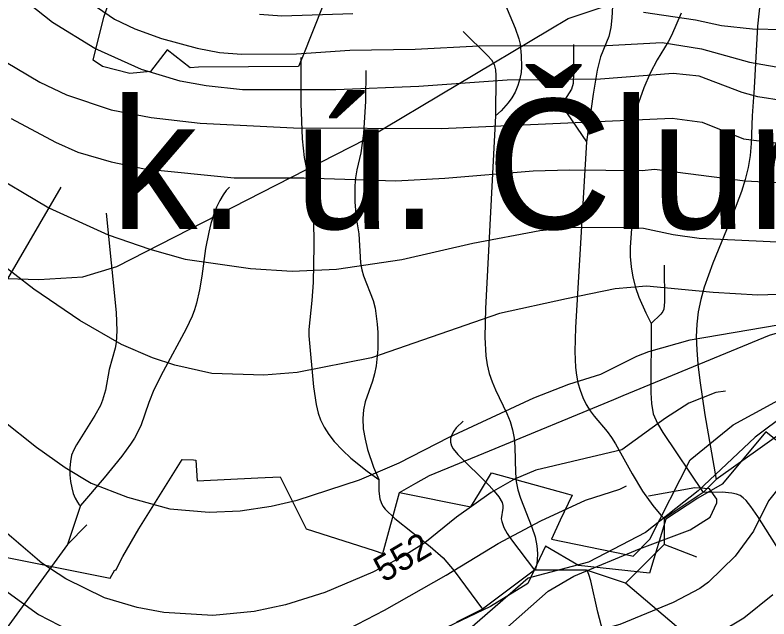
# Model space of a CAD drawing. Extents: x -709584 to -702006, y -1161789 to -1157496.
# Drawn here: x -707197.2 to -706906.7, y -1158695.7 to -1158463.2 of the extents above; entities that cross this region are included whole.
import ezdxf

# ---------------------------------------------------------------- set-up
doc = ezdxf.new("R2010")
doc.units = 0
for name, color, linetype in [('103_hranice KÚ', 7, 'Continuous'), ('104_název KÚ', 7, 'Continuous'), ('120_vrstevnice hlavní', 7, 'Continuous'), ('121_vrstevnice hlavní_popis', 7, 'Continuous'), ('122_vrstevnice základní', 7, 'Continuous'), ('408_BPEJ_linie', 7, 'Continuous'), ('411_akumulovaný odtok', 7, 'Continuous'), ('501_vodní tok', 7, 'Continuous')]:
    doc.layers.add(name, color=color, linetype=linetype)

msp = doc.modelspace()

# ---------------------------------------------------------------- linework, layer by layer
at = {"layer": '103_hranice KÚ'}
msp.add_lwpolyline([(-706902.42, -1158628.07), (-706907.88, -1158623.65), (-706924.72, -1158643.76), (-706934.01, -1158649.17), (-706946.35, -1158657.33), (-706952.72, -1158678.12), (-706980.08, -1158675.2), (-706992.7, -1158667.76), (-706999.5, -1158682.11), (-707013.93, -1158690.96), (-707030.94, -1158699.07), (-707039.78, -1158703.27), (-707049.41, -1158724.29), (-707067.48, -1158749.9), (-707075.09, -1158783.96), (-707099.86, -1158785.92), (-707133.04, -1158774.11), (-707153.25, -1158791.35), (-707193.95, -1158811.6), (-707213.3, -1158814.14)], dxfattribs=at)
msp.add_lwpolyline([(-706902.42, -1158628.07), (-706907.88, -1158623.65), (-706924.72, -1158643.76), (-706934.01, -1158649.17), (-706946.35, -1158657.33), (-706952.72, -1158678.12), (-706980.08, -1158675.2), (-706992.7, -1158667.76), (-706999.5, -1158682.11), (-707013.93, -1158690.96), (-707030.94, -1158699.07), (-707039.78, -1158703.27), (-707049.41, -1158724.29), (-707067.48, -1158749.9), (-707075.09, -1158783.96), (-707099.86, -1158785.92), (-707133.04, -1158774.11), (-707153.25, -1158791.35), (-707193.95, -1158811.6), (-707213.3, -1158814.14)], dxfattribs=at)
at = {"layer": '120_vrstevnice hlavní'}
for points in [[(-707198.71, -1158502.99), (-707181.57, -1158512.13), (-707173, -1158515.99), (-707160.14, -1158519.71), (-707147.28, -1158522.42), (-707112.71, -1158525.85), (-707085.85, -1158525.85), (-707050.42, -1158526.99), (-707031.56, -1158525.99), (-706997.56, -1158523.14), (-706983.56, -1158522.71), (-706955.56, -1158522.99), (-706950.7, -1158522.56), (-706915.84, -1158526.99), (-706898.7, -1158527.85)], [(-707201.29, -1158684.57), (-707188.14, -1158694), (-707176.14, -1158700.14), (-707168.14, -1158703.57), (-707156.14, -1158707.43), (-707140.14, -1158710.86), (-707132.14, -1158712), (-707116.14, -1158712.72), (-707107.57, -1158712.29), (-707098.42, -1158710.86), (-707089.28, -1158708.14), (-707075.57, -1158703.14), (-707054.85, -1158692.29), (-707030.99, -1158678.86), (-707010.99, -1158666.71), (-706994.56, -1158658), (-706977.28, -1158650), (-706964.13, -1158645.71), (-706961.49, -1158644.47)], [(-706903.27, -1158645.71), (-706906.84, -1158650.28), (-706912.56, -1158661.86), (-706919.7, -1158671.57), (-706929.99, -1158681.57), (-706933.27, -1158684), (-706943.56, -1158689.43), (-706964.13, -1158697.86), (-706984.71, -1158703.57), (-706989.85, -1158705.43), (-707005.28, -1158713.14), (-707010.42, -1158716.86), (-707015.28, -1158721.29), (-707020.56, -1158727.43), (-707025.28, -1158737.57), (-707031.14, -1158753.86), (-707034.56, -1158759.29), (-707038.85, -1158764.72), (-707043.71, -1158769.57), (-707055.28, -1158778.29), (-707063.42, -1158783.72)]]:
    msp.add_lwpolyline(points, dxfattribs=at)
at = {"layer": '122_vrstevnice základní'}
for points in [[(-706900.99, -1158496.13), (-706910.99, -1158494.71), (-706916.99, -1158492.99), (-706933.56, -1158486.7), (-706943.56, -1158485.7), (-706971.56, -1158487.85), (-707007.56, -1158488.28), (-707041.57, -1158490.7), (-707073.57, -1158491.99), (-707109.57, -1158491.99), (-707123.57, -1158490.42), (-707133.57, -1158488.56), (-707148.43, -1158484.13), (-707166.43, -1158475.99), (-707182.71, -1158465.99), (-707198.14, -1158453.7)], [(-707169.86, -1158456.99), (-707158.86, -1158464.7), (-707151, -1158468.42), (-707140.71, -1158472.13), (-707127, -1158475.85), (-707118.43, -1158477.56), (-707109.85, -1158478.28), (-707088.71, -1158478.13), (-707068.14, -1158476.7), (-707042.99, -1158476.28), (-707018.42, -1158474.99), (-706969.28, -1158474.85), (-706947.85, -1158473.7), (-706932.7, -1158476.13), (-706914.13, -1158481.28), (-706898.7, -1158483.99)], [(-707066.99, -1158462.7), (-707094.42, -1158463.56), (-707103, -1158462.99)], [(-706725.26, -1158461.99), (-706745.84, -1158464.7), (-706778.41, -1158467.28), (-706793.84, -1158469.42), (-706809.27, -1158470.42), (-706821.27, -1158470.13), (-706850.98, -1158466.28), (-706858.98, -1158465.7), (-706868.98, -1158465.99), (-706888.99, -1158468.42), (-706900.99, -1158468.85), (-706912.99, -1158468.56), (-706924.99, -1158467.28), (-706934.99, -1158465.13), (-706954.99, -1158462.13)], [(-707219.14, -1158470.42), (-707187.57, -1158488.99), (-707177.29, -1158493.85), (-707160.14, -1158499.71), (-707144.71, -1158502.56), (-707125.85, -1158504.85), (-707089.85, -1158506.56), (-707032.99, -1158506.85), (-706943.99, -1158502.85), (-706932.42, -1158504.42), (-706916.42, -1158510.85), (-706904.42, -1158512.42), (-706888.13, -1158511.99), (-706873.27, -1158510.28), (-706857.23, -1158510.37), (-706825.84, -1158515.85), (-706812.12, -1158519.28), (-706794.98, -1158522.56), (-706770.98, -1158524.56), (-706740.12, -1158524.42), (-706720.12, -1158522.28), (-706708.12, -1158519.28)], [(-707209.29, -1158522.56), (-707184.14, -1158537.42), (-707161.29, -1158547.85), (-707145.28, -1158553.28), (-707131.57, -1158557.14), (-707106.43, -1158560.71), (-707090.42, -1158561.85), (-707073.28, -1158560.99), (-707048.14, -1158557.28), (-707020.71, -1158550.99), (-706994.99, -1158546.14), (-706983.56, -1158544.99), (-706961.28, -1158544.85), (-706954.99, -1158545.28), (-706943.56, -1158547.71), (-706933.56, -1158549.14), (-706892.42, -1158550.99)], [(-706895.56, -1158570.57), (-706910.99, -1158570.99), (-706928.13, -1158569.99), (-706953.85, -1158567.56), (-706965.85, -1158568.56), (-706984.71, -1158572.42), (-707010.42, -1158578.14), (-707059.85, -1158595.14), (-707088.42, -1158600.85), (-707101.28, -1158601.85), (-707121.28, -1158601.14), (-707135.57, -1158598), (-707144.14, -1158595.14), (-707156.14, -1158590), (-707172.14, -1158580.85), (-707189.86, -1158568.71), (-707226.72, -1158540.42)], [(-707202.14, -1158619), (-707188.86, -1158629.57), (-707177.86, -1158637.43), (-707167.86, -1158643.43), (-707153.86, -1158648.86), (-707137.57, -1158653.28), (-707122.3, -1158654.55), (-707110.43, -1158654.14), (-707098.42, -1158652.28), (-707088.42, -1158650), (-707064.42, -1158642.14), (-707049.14, -1158635.57), (-707029.85, -1158625.71), (-706997.28, -1158610.57), (-706983.71, -1158605.28), (-706971.42, -1158601.42), (-706957.56, -1158594.57), (-706952.99, -1158592.71), (-706936.99, -1158588.28), (-706891.84, -1158580.57)], [(-706923.42, -1158608), (-706927.13, -1158608.57), (-706937.56, -1158612.57), (-706946.56, -1158618.43), (-706963.28, -1158630.57), (-706996.42, -1158638.43), (-707004.71, -1158641.85), (-707013.71, -1158647), (-707026.99, -1158656.57), (-707039.28, -1158666.43), (-707047.42, -1158671.57), (-707059.28, -1158677.71), (-707077.85, -1158685.57), (-707093, -1158690.28), (-707105, -1158692.86), (-707121, -1158694.43), (-707139.85, -1158693.29), (-707150.14, -1158691.29), (-707162.71, -1158687.57), (-707177.57, -1158680.28), (-707186.86, -1158674.28), (-707203.14, -1158660.43)], [(-707050.78, -1158757.61), (-707024.44, -1158718.68), (-707009.56, -1158700.86), (-706991.71, -1158685), (-706981.85, -1158679.28), (-706956.56, -1158668.71), (-706936.99, -1158661.43), (-706929.27, -1158656.57), (-706926.7, -1158651), (-706926.7, -1158649.57), (-706929.56, -1158645.57), (-706935.27, -1158645.28), (-706953, -1158648.39)], [(-706905.13, -1158686.43), (-706916.27, -1158695.43), (-706925.56, -1158701), (-706947.56, -1158711), (-706955.56, -1158715.57), (-706984.71, -1158736.72), (-706999.42, -1158749), (-707010.85, -1158761.86), (-707015.85, -1158769.43), (-707052.99, -1158803.15), (-707074.14, -1158823.58), (-707160.71, -1158884.19)]]:
    msp.add_lwpolyline(points, dxfattribs=at)
at = {"layer": '408_BPEJ_linie'}
for points in [[(-707067.47, -1158400.85), (-707060.67, -1158406.2), (-707066.96, -1158427.71), (-707074.56, -1158449.42), (-707086.27, -1158479.05), (-707087.94, -1158482.96), (-707126.5, -1158483.16), (-707129.69, -1158483.46), (-707138.5, -1158476.5), (-707144.99, -1158484.88), (-707152.88, -1158485.61), (-707163.52, -1158482.93), (-707167, -1158480.5), (-707163, -1158464), (-707158, -1158449.5), (-707158.24, -1158449.18), (-707175, -1158427)], [(-707049, -1158647), (-707042.67, -1158643.42), (-707037.5, -1158640.5), (-707014.28, -1158630.93), (-706966.44, -1158611.21), (-706962.77, -1158609.7), (-706906.5, -1158586.5), (-706859.5, -1158573), (-706808, -1158556.5), (-706798.5, -1158551.5), (-706796.77, -1158550.28), (-706796.71, -1158550.25), (-706760, -1158524.5), (-706734.35, -1158497.34), (-706726, -1158488.5), (-706694, -1158443.5)], [(-707204.5, -1158564.5), (-707188, -1158565), (-707171, -1158564), (-707158, -1158560), (-707096.38, -1158528.55), (-707062, -1158511), (-706991.34, -1158468.88), (-706984, -1158464.5), (-706956, -1158455)], [(-707049, -1158647), (-707021.5, -1158652.5), (-707018.24, -1158647.2), (-707013.5, -1158639.5), (-706984.3, -1158647.51), (-706982.5, -1158648), (-706987.06, -1158657.69), (-706990.5, -1158665), (-706961.62, -1158670.96), (-706959, -1158671.5), (-706952.5, -1158665), (-706937, -1158634.5), (-706924.51, -1158624.28), (-706920.5, -1158621), (-706905.83, -1158613.02), (-706886.5, -1158602.5), (-706860.87, -1158593.18), (-706853.5, -1158590.5), (-706830, -1158590), (-706816, -1158592), (-706801.5, -1158598.5)], [(-707210.5, -1158685.5), (-707206.22, -1158673.09), (-707205.5, -1158671), (-707160.5, -1158680), (-707158.68, -1158676.85), (-707158.26, -1158676.92), (-707155.69, -1158671.69), (-707149.5, -1158661), (-707132.82, -1158634.32), (-707128.39, -1158634.45), (-707127.44, -1158634.58), (-707127, -1158642.5), (-707103.56, -1158641.4), (-707095, -1158641), (-707085, -1158661), (-707058.82, -1158669.43), (-707055.5, -1158670.5), (-707049, -1158647)]]:
    msp.add_lwpolyline(points, dxfattribs=at)
at = {"layer": '411_akumulovaný odtok'}
for p, q in [((-706891.99, -1158617), (-706926.99, -1158642)), ((-706926.99, -1158642), (-706931.99, -1158647)), ((-706931.99, -1158647), (-706946.99, -1158657)), ((-707171.99, -1158652), (-707176.99, -1158667)), ((-706946.99, -1158657), (-706946.99, -1158667)), ((-707169.49, -1158659.5), (-707176.99, -1158667)), ((-706946.99, -1158667), (-706961.99, -1158682)), ((-706934.49, -1158672), (-706946.99, -1158667)), ((-706996.99, -1158677), (-707016.99, -1158692)), ((-706976.99, -1158677), (-706996.99, -1158677)), ((-706961.99, -1158682), (-706976.99, -1158677)), ((-707016.99, -1158692), (-707026.99, -1158697))]:
    msp.add_line(p, q, dxfattribs=at)
for points in [[(-706961.99, -1158419.5), (-706962, -1158431.25), (-706962.53, -1158438.01), (-706963.33, -1158441.45), (-706965.14, -1158446), (-706966.1, -1158449.29), (-706966.61, -1158452.92), (-706967.17, -1158464.22), (-706967.55, -1158467.91), (-706968.35, -1158471.44), (-706971.53, -1158479.19), (-706972.87, -1158484.43), (-706974.42, -1158493.57), (-706976.99, -1158512)], [(-707009.61, -1158455.91), (-707004.39, -1158468.14), (-707003.02, -1158472.3), (-707002.57, -1158474.41), (-707002.07, -1158478.72), (-707001.98, -1158483.05), (-707002.14, -1158485.3), (-707002.61, -1158487.78), (-707003.39, -1158490.34), (-707004.5, -1158492.85), (-707005.77, -1158494.99), (-707007.17, -1158496.94), (-707009.9, -1158500.04), (-707011.99, -1158502)], [(-706909.98, -1158457.88), (-706911.04, -1158467.39), (-706912.33, -1158491.2), (-706913.13, -1158501.97), (-706913.44, -1158512.67), (-706913.89, -1158517.23), (-706914.65, -1158521.83), (-706915.79, -1158526.45), (-706917.22, -1158531.06), (-706920.64, -1158540.27), (-706928.23, -1158558.68), (-706931.61, -1158567.96), (-706932.96, -1158572.65), (-706933.96, -1158577.39), (-706934.5, -1158582.21), (-706934.64, -1158587.09), (-706934.49, -1158592.04), (-706934.02, -1158597.65), (-706933.28, -1158603.89), (-706931.3, -1158617.12), (-706926.99, -1158642)], [(-706940.45, -1158462.46), (-706944.24, -1158471.08), (-706945.51, -1158473.43), (-706949.72, -1158480.37), (-706952.46, -1158485.48), (-706954.88, -1158491.16), (-706956.94, -1158497), (-706958.61, -1158502.94), (-706959.25, -1158505.93), (-706959.72, -1158508.93), (-706959.96, -1158511.93), (-706959.95, -1158514.95), (-706958.91, -1158527.11), (-706958.82, -1158530.24), (-706959.02, -1158536.54), (-706960.19, -1158552.49), (-706960.12, -1158556.18), (-706959.76, -1158560.13), (-706959.06, -1158564.15), (-706958.02, -1158568.06), (-706956.76, -1158571.75), (-706954.13, -1158577.9), (-706951.99, -1158582)], [(-707024.49, -1158469.5), (-707015.02, -1158478.84), (-707013.58, -1158480.46), (-707012.49, -1158482.21), (-707012.03, -1158484.24), (-707011.9, -1158486.41), (-707011.99, -1158502)], [(-706981.99, -1158474.5), (-706981.92, -1158485.39), (-706982.15, -1158489.48), (-706982.73, -1158491.75), (-706985.47, -1158495.96), (-706985.87, -1158497.15), (-706985.87, -1158497.78), (-706985.49, -1158499.09), (-706984.41, -1158501.1), (-706976.99, -1158512)], [(-707086.99, -1158479.5), (-707086.98, -1158497.25), (-707086.5, -1158510.82), (-707085.72, -1158517.97), (-707085.12, -1158521.26), (-707083.61, -1158527.72), (-707083.04, -1158531.06), (-707082.64, -1158534.47), (-707082.2, -1158541.44), (-707082.03, -1158552.05), (-707082.33, -1158566.21), (-707082.76, -1158573.14), (-707083.93, -1158584.22), (-707083.98, -1158586.71), (-707082.11, -1158606.38), (-707081.16, -1158613.16), (-707080.39, -1158616.46), (-707079.45, -1158619.07), (-707078.06, -1158621.84), (-707076.28, -1158624.66), (-707074.15, -1158627.43), (-707071.04, -1158630.79), (-707067.74, -1158633.86), (-707061.53, -1158638.81), (-707056.99, -1158642)], [(-707061.99, -1158484.5), (-707062.11, -1158496.27), (-707062.88, -1158508.76), (-707063.95, -1158516.26), (-707065.47, -1158522.74), (-707065.95, -1158525.81), (-707066.22, -1158528.93), (-707066.28, -1158535.17), (-707065.73, -1158541.27), (-707064.72, -1158547.46), (-707064.02, -1158558.55), (-707063.56, -1158561.24), (-707062.87, -1158563.6), (-707059.21, -1158573.04), (-707058.45, -1158576.01), (-707057.56, -1158582.22), (-707057.37, -1158585.41), (-707057.4, -1158591.84), (-707058.04, -1158598.23), (-707058.66, -1158601.34), (-707059.43, -1158604.09), (-707062.2, -1158612.13), (-707062.88, -1158615.16), (-707063.19, -1158618.51), (-707062.98, -1158622.49), (-707062.29, -1158626.55), (-707061.3, -1158630.49), (-707059, -1158637.3), (-707056.99, -1158642)], [(-707011.99, -1158502), (-707015.93, -1158576.17), (-707016.09, -1158587.17), (-707015.69, -1158594.35), (-707015.2, -1158597.85), (-707014.42, -1158601.25), (-707013.34, -1158604.43), (-707012.03, -1158607.53), (-707007.68, -1158616.66), (-707006.43, -1158619.73), (-707005.46, -1158622.85), (-707004.85, -1158626.12), (-707004.55, -1158629.45), (-707004.27, -1158639.52), (-707004, -1158642.8), (-707003.42, -1158645.99), (-707002.39, -1158649.26), (-706997.98, -1158660.32), (-706996.79, -1158664.06), (-706996.06, -1158667.63), (-706995.85, -1158670.56), (-706995.95, -1158673.11), (-706996.25, -1158675.13), (-706996.62, -1158676.47), (-706996.99, -1158677)], [(-706976.99, -1158512), (-706981.24, -1158583.5), (-706981.49, -1158592.77), (-706981.23, -1158598.85), (-706980.86, -1158601.83), (-706980.24, -1158604.79), (-706979.39, -1158607.67), (-706978.34, -1158610.46), (-706977.07, -1158613.12), (-706975.56, -1158615.62), (-706974.01, -1158617.68), (-706968.93, -1158623.58), (-706967.27, -1158625.86), (-706965.74, -1158628.26), (-706959.3, -1158639.89), (-706955.32, -1158646.56), (-706951.4, -1158652.09), (-706948.32, -1158655.72), (-706946.99, -1158657)], [(-707179.49, -1158529.5), (-707224.01, -1158605.53), (-707230.72, -1158616.07), (-707235.63, -1158622.69), (-707238.33, -1158625.76), (-707241.23, -1158628.61), (-707247.52, -1158633.84), (-707254.18, -1158638.73), (-707267.83, -1158648.21), (-707274.53, -1158653.05), (-707277.78, -1158655.55), (-707287.53, -1158663.66), (-707291.24, -1158666.25), (-707295.06, -1158668.4), (-707298.87, -1158669.85), (-707302.54, -1158670.41), (-707305.47, -1158670.14), (-707308.04, -1158669.42), (-707310.08, -1158668.49), (-707311.44, -1158667.62), (-707311.99, -1158667)], [(-707114.49, -1158529.5), (-707115.8, -1158530.77), (-707116.96, -1158532.37), (-707118.25, -1158534.51), (-707119.5, -1158537.16), (-707120.65, -1158540.18), (-707121.66, -1158543.43), (-707122.51, -1158546.76), (-707123.73, -1158553.03), (-707125.2, -1158563.71), (-707126.08, -1158568.97), (-707127.26, -1158574.14), (-707128.03, -1158576.66), (-707128.96, -1158579.13), (-707131.16, -1158583.96), (-707140.07, -1158600.43), (-707143.66, -1158607.54), (-707145.66, -1158612.36), (-707148.7, -1158621.39), (-707151.16, -1158626.1), (-707152.62, -1158628.36), (-707156.02, -1158632.99), (-707162.84, -1158641.32), (-707171.99, -1158652)], [(-707161.99, -1158539.5), (-707158.19, -1158577.72), (-707157.91, -1158584.74), (-707158.16, -1158589.27), (-707158.52, -1158591.46), (-707160.84, -1158599.62), (-707162.37, -1158607.59), (-707163.46, -1158611.51), (-707164.29, -1158613.5), (-707166.37, -1158617.36), (-707173.54, -1158628.61), (-707174.55, -1158630.54), (-707175.36, -1158632.7), (-707175.84, -1158635.04), (-707176.05, -1158637.57), (-707176.02, -1158640.18), (-707175.77, -1158642.76), (-707175.32, -1158645.2), (-707174.71, -1158647.4), (-707173.98, -1158649.25), (-707173.12, -1158650.79), (-707172.39, -1158651.74), (-707171.99, -1158652)], [(-706946.99, -1158559.5), (-706946.94, -1158573.62), (-706947.17, -1158576.44), (-706947.49, -1158577.27), (-706948.28, -1158578.36), (-706951.99, -1158582)], [(-706951.99, -1158582), (-706952.12, -1158608.65), (-706951.94, -1158612.79), (-706951.24, -1158616.78), (-706949.62, -1158620.45), (-706947.5, -1158623.97), (-706931.99, -1158647)], [(-707024.49, -1158619.5), (-707027.18, -1158622.19), (-707028.13, -1158623.44), (-707028.91, -1158624.81), (-707029.37, -1158626.23), (-707029.39, -1158627.67), (-707029.02, -1158629.03), (-707028.33, -1158630.26), (-707026.48, -1158632.44), (-707014.51, -1158644.38), (-707012.49, -1158646.55), (-707010.74, -1158648.72), (-707009.5, -1158650.9), (-707009.21, -1158652), (-707009.19, -1158653.01), (-707009.8, -1158657.14), (-707009.64, -1158658.26), (-707008.8, -1158660.54), (-707007.5, -1158662.86), (-707005.91, -1158665.24), (-706996.99, -1158677)], [(-707056.99, -1158642), (-707056.98, -1158646.47), (-707056.53, -1158649.48), (-707056.08, -1158650.92), (-707055.41, -1158652.31), (-707054.59, -1158653.48), (-707050.77, -1158657.02), (-707037.19, -1158667.82), (-707032.22, -1158672.23), (-707028, -1158677.23), (-707016.99, -1158692)], [(-706881.99, -1158702), (-706910.95, -1158656.28), (-706913.59, -1158652.41), (-706915.49, -1158650.08), (-706916.54, -1158649.08), (-706917.73, -1158648.25), (-706919.19, -1158647.66), (-706920.89, -1158647.26), (-706924.65, -1158646.88), (-706931.99, -1158647)], [(-707176.99, -1158667), (-707212.05, -1158715.13), (-707216.78, -1158722.14), (-707218.27, -1158725.08), (-707218.85, -1158726.78), (-707219.5, -1158730.33), (-707219.48, -1158732.02), (-707219.2, -1158733.55), (-707218.22, -1158735.69), (-707217.68, -1158736.42), (-707216.99, -1158737)], [(-706901.59, -1158789.25), (-706907.7, -1158782.6), (-706910.96, -1158779.31), (-706917.66, -1158772.93), (-706931.26, -1158760.45), (-706937.85, -1158754.14), (-706943.95, -1158747.62), (-706946.69, -1158744.22), (-706949.09, -1158740.66), (-706950.76, -1158737.65), (-706955.24, -1158728.34), (-706957.08, -1158725.07), (-706963.35, -1158715.41), (-706965.6, -1158711.6), (-706967.79, -1158707.38), (-706969.72, -1158702.84), (-706971.35, -1158697.98), (-706972.64, -1158693.13), (-706975.33, -1158681.05), (-706976.04, -1158678.58), (-706976.58, -1158677.34), (-706976.99, -1158677)], [(-706854.49, -1158804.5), (-706870.49, -1158790.89), (-706879.9, -1158782.64), (-706884.64, -1158778.08), (-706886.82, -1158775.77), (-706888.84, -1158773.4), (-706890.64, -1158770.96), (-706892.14, -1158768.42), (-706893.26, -1158765.74), (-706893.89, -1158763.04), (-706894.2, -1158760.23), (-706894.54, -1158748.7), (-706894.91, -1158745.92), (-706895.61, -1158743.25), (-706896.84, -1158740.56), (-706898.48, -1158738.01), (-706900.41, -1158735.56), (-706904.87, -1158730.86), (-706912.33, -1158724.09), (-706961.99, -1158682)]]:
    msp.add_lwpolyline(points, dxfattribs=at)
at = {"layer": '501_vodní tok'}
msp.add_lwpolyline([(-706899.73, -1158616.65), (-706912, -1158625.78), (-706933.86, -1158646.4), (-706954.23, -1158662.44), (-706976.23, -1158673.8), (-706999.37, -1158680.06), (-707025.87, -1158703.05), (-707033.45, -1158712.1), (-707042.53, -1158723.22), (-707057.05, -1158745.82), (-707078.77, -1158774.29), (-707087.75, -1158782.7), (-707096.17, -1158786.56), (-707105.59, -1158787.55), (-707126.86, -1158783.91), (-707135.44, -1158785.88), (-707160.94, -1158796.97), (-707195.75, -1158814.23), (-707247.1, -1158829.78)], dxfattribs=at)

# ---------------------------------------------------------------- texts
at = {"layer": '104_název KÚ'}
msp.add_text('k. ú. Člunek', height=50, dxfattribs=at).set_placement((-707160.35, -1158545.5))
at = {"layer": '121_vrstevnice hlavní_popis'}
msp.add_text('552', height=10, rotation=30.6017, dxfattribs=at).set_placement((-707055.05, -1158681.9))

doc.saveas('drawing.dxf')
